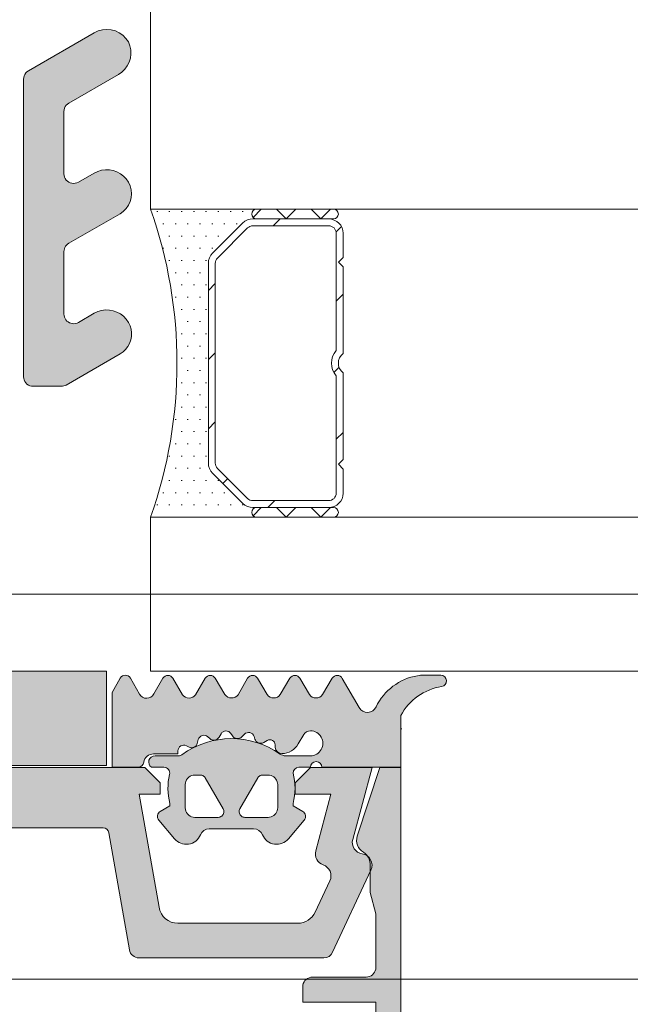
# Model space of a CAD drawing. Header units: metres. Extents: x -3.6 to 84.5, y -11 to 16.8.
# Tile 317 of 1056: x 55.2902 to 55.3219, y -2.9183 to -2.8671. Entities that reach past the tile are written whole.
import ezdxf

# ---------------------------------------------------------------- set-up
doc = ezdxf.new("R2010")
doc.units = ezdxf.units.M
doc.header["$MEASUREMENT"] = 0
doc.layers.add('301 - Elemente.Linie', color=7, linetype='Continuous')
doc.layers.add('302 - Elemente.Schraffur', color=7, linetype='Continuous')

msp = doc.modelspace()

# ---------------------------------------------------------------- hatches: boundary and pattern name
at = {"layer": '302 - Elemente.Schraffur', "linetype": 'Continuous', "lineweight": 5}
for points in [[(55.29038880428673, -2.870240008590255), (55.29038880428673, -2.885699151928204), (55.29039496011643, -2.885777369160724), (55.29041327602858, -2.885853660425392), (55.29044330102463, -2.885926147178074), (55.29048429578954, -2.88599304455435), (55.29053525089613, -2.886052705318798), (55.29059491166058, -2.886103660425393), (55.29066180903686, -2.886144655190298), (55.29073429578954, -2.886174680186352), (55.29081058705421, -2.886192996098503), (55.29088880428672, -2.886199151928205), (55.29235482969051, -2.886199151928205), (55.29242009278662, -2.886194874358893), (55.29248423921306, -2.886182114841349), (55.29254617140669, -2.88616109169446), (55.29260482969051, -2.886132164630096), (55.29539957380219, -2.884518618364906), (55.29555475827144, -2.884411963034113), (55.29569134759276, -2.884282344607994), (55.29580597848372, -2.884132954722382), (55.29589582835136, -2.883967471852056), (55.29595868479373, -2.883789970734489), (55.29599300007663, -2.883604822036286), (55.29599792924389, -2.883416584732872), (55.29597335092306, -2.883229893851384), (55.29591987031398, -2.883049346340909), (55.29583880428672, -2.882879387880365), (55.2957232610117, -2.882711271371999), (55.29558284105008, -2.882563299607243), (55.29542100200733, -2.882439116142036), (55.29524172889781, -2.882341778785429), (55.29504943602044, -2.882273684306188), (55.29484885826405, -2.882236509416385), (55.29464493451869, -2.882231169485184), (55.29444268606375, -2.882257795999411), (55.2942470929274, -2.882315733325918), (55.29406297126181, -2.882403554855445), (55.29323880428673, -2.882879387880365), (55.29316610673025, -2.882913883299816), (55.29308881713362, -2.882936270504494), (55.29300893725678, -2.882945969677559), (55.2929285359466, -2.882942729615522), (55.29284969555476, -2.882926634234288), (55.29277445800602, -2.882898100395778), (55.29270477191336, -2.882857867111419), (55.29264244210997, -2.882806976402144), (55.29258908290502, -2.882746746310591), (55.2925460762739, -2.882678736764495), (55.29251453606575, -2.882604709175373), (55.29249527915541, -2.882526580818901), (55.29248880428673, -2.882446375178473), (55.29248880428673, -2.879201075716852), (55.29249438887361, -2.879126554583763), (55.29251101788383, -2.879053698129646), (55.29253831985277, -2.878984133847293), (55.29257568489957, -2.87891941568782), (55.29262227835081, -2.878860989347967), (55.2926770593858, -2.878810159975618), (55.29273880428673, -2.878768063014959), (55.29539957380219, -2.877231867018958), (55.29557091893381, -2.877111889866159), (55.29571882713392, -2.876963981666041), (55.29583880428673, -2.876792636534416), (55.29592720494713, -2.876603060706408), (55.2959813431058, -2.876401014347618), (55.29599957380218, -2.876192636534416), (55.2959813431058, -2.875984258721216), (55.29592720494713, -2.875782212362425), (55.29583880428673, -2.875592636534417), (55.2957232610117, -2.875424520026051), (55.29558284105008, -2.875276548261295), (55.29542100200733, -2.875152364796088), (55.29524172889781, -2.875055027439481), (55.29504943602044, -2.87498693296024), (55.29484885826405, -2.874949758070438), (55.29464493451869, -2.874944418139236), (55.29444268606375, -2.874971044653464), (55.2942470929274, -2.87502898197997), (55.29406297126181, -2.875116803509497), (55.29323880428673, -2.875592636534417), (55.29315981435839, -2.875629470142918), (55.29307562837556, -2.87565202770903), (55.29298880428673, -2.875659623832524), (55.2929019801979, -2.87565202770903), (55.29281779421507, -2.875629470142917), (55.29273880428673, -2.875592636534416), (55.29266741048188, -2.875542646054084), (55.29260578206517, -2.875481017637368), (55.29255579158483, -2.875409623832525), (55.29251895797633, -2.875330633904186), (55.29249640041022, -2.875246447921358), (55.29248880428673, -2.875159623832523), (55.29248880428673, -2.871914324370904), (55.29249640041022, -2.87182750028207), (55.29251895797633, -2.871743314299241), (55.29255579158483, -2.871664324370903), (55.29260578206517, -2.871592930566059), (55.29266741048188, -2.871531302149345), (55.29273880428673, -2.871481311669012), (55.29531630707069, -2.86999318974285), (55.29549338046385, -2.86987032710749), (55.29564772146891, -2.869719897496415), (55.29577508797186, -2.869546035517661), (55.2958719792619, -2.86935351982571), (55.29593573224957, -2.869147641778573), (55.29596459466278, -2.868934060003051), (55.29595777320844, -2.868718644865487), (55.29591545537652, -2.868507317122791), (55.29583880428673, -2.868305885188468), (55.29570882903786, -2.868120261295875), (55.2955485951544, -2.867960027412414), (55.29536297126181, -2.867830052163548), (55.29515759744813, -2.867734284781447), (55.29493871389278, -2.867675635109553), (55.29471297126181, -2.867655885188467), (55.29448722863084, -2.867675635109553), (55.29426834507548, -2.867734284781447), (55.29406297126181, -2.867830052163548), (55.29063880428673, -2.869806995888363), (55.29056741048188, -2.869856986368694), (55.29050578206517, -2.86991861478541), (55.29045579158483, -2.869990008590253), (55.29041895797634, -2.87006899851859), (55.29039640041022, -2.870153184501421)], [(55.29468899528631, -2.900999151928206), (55.2752889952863, -2.900999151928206), (55.2752889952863, -2.905899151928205), (55.29468899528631, -2.905899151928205)], [(55.25998899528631, -2.905999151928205), (55.25998899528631, -2.924499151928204), (55.26001178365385, -2.92475962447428), (55.26007945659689, -2.925012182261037), (55.26018995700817, -2.925249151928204), (55.26033992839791, -2.925463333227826), (55.26052481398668, -2.925648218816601), (55.2607389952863, -2.925798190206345), (55.26097596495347, -2.925908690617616), (55.26122852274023, -2.925976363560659), (55.26148899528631, -2.925999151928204), (55.3084889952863, -2.925999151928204), (55.30874946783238, -2.925976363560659), (55.30900202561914, -2.925908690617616), (55.30923899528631, -2.925798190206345), (55.30945317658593, -2.925648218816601), (55.3096380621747, -2.925463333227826), (55.30978803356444, -2.925249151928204), (55.30989853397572, -2.925012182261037), (55.30996620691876, -2.92475962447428), (55.3099889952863, -2.924499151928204), (55.3099889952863, -2.905999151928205), (55.30888766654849, -2.905999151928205), (55.30772325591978, -2.909582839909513), (55.30769623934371, -2.909698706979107), (55.30768923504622, -2.909817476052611), (55.30770244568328, -2.909935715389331), (55.30773548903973, -2.91005000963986), (55.30778741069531, -2.910157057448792), (55.30785671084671, -2.91025376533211), (55.30794138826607, -2.910337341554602), (55.30813894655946, -2.910475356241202), (55.30822522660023, -2.910561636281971), (55.30829521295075, -2.910661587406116), (55.30834677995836, -2.910772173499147), (55.30837836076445, -2.910890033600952), (55.30838899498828, -2.911011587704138), (55.30838899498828, -2.912499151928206), (55.3086889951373, -2.913618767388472), (55.3086889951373, -2.916399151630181), (55.30868283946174, -2.916477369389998), (55.30866452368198, -2.916553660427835), (55.3086344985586, -2.916626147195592), (55.30859350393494, -2.916693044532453), (55.30854254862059, -2.916752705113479), (55.30848288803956, -2.916803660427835), (55.30841599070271, -2.916844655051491), (55.30834350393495, -2.916874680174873), (55.30826721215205, -2.916892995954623), (55.30818899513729, -2.916899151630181), (55.30538899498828, -2.916899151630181), (55.30531077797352, -2.916905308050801), (55.30523448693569, -2.916923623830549), (55.30516200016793, -2.91695364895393), (55.30509510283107, -2.916994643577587), (55.30503544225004, -2.917045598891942), (55.30498448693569, -2.917105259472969), (55.30494349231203, -2.91717215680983), (55.30491346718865, -2.917244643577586), (55.3048951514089, -2.917320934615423), (55.30488899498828, -2.917399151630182), (55.30488899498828, -2.918199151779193), (55.3086889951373, -2.918199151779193), (55.3086889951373, -2.924499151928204), (55.26128899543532, -2.924499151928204), (55.26128899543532, -2.918199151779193), (55.26508899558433, -2.918199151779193), (55.26508899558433, -2.917399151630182), (55.26508283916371, -2.917320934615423), (55.26506452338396, -2.917244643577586), (55.26503449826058, -2.91717215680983), (55.26499350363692, -2.917105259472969), (55.26494254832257, -2.917045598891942), (55.26488288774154, -2.916994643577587), (55.26481599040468, -2.91695364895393), (55.26474350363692, -2.916923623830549), (55.26466721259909, -2.916905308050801), (55.26458899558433, -2.916899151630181), (55.26178899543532, -2.916899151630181), (55.26170217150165, -2.916891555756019), (55.26161798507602, -2.916868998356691), (55.26153899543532, -2.916832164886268), (55.26146760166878, -2.91678217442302), (55.26140597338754, -2.916720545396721), (55.26135598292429, -2.916649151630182), (55.26131914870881, -2.916570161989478), (55.26129659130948, -2.916485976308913), (55.26128899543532, -2.916399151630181), (55.26128899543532, -2.913618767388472), (55.26158899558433, -2.912499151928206), (55.26158899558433, -2.911011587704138), (55.26159962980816, -2.910890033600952), (55.26163121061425, -2.910772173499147), (55.26168277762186, -2.910661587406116), (55.26175276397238, -2.910561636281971), (55.26183904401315, -2.910475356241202), (55.26203660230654, -2.910337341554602), (55.2621212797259, -2.91025376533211), (55.2621905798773, -2.910157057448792), (55.26224250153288, -2.91005000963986), (55.26227554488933, -2.909935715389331), (55.26228875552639, -2.909817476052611), (55.2622817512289, -2.909698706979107), (55.26225473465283, -2.909582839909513), (55.26109032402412, -2.905999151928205)], [(55.29481196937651, -2.909397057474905), (55.29588560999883, -2.915485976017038, 0.3639702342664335), (55.29637801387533, -2.915899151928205), (55.3059881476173, -2.915899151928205, 0.2914734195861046), (55.30644130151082, -2.915610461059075), (55.30843277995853, -2.911339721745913, 0.5016268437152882), (55.30797707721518, -2.910492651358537, -0.4481507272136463), (55.3074856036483, -2.909743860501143), (55.3084889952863, -2.905999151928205), (55.3052889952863, -2.905999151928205), (55.30448899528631, -2.906799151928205), (55.30448899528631, -2.907399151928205), (55.3063538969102, -2.907399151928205), (55.30556486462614, -2.910343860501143, 0.3948218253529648), (55.30595086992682, -2.911067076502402, -0.4461740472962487), (55.30630110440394, -2.911888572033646), (55.30553953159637, -2.913521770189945, -0.2914734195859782), (55.30463322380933, -2.914099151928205), (55.29840948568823, -2.914099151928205, -0.3639702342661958), (55.29742467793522, -2.913272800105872), (55.29638899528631, -2.907399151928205), (55.29748899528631, -2.907399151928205), (55.29748899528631, -2.906799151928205), (55.2966889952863, -2.905999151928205), (55.27328899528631, -2.905999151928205), (55.27248899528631, -2.906799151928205), (55.27248899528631, -2.907399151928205), (55.2735889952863, -2.907399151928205), (55.27255331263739, -2.913272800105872, -0.3639702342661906), (55.27156850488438, -2.914099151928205), (55.26534476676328, -2.914099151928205, -0.2914734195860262), (55.26443845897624, -2.913521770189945), (55.26367688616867, -2.911888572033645, -0.4461740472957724), (55.26402712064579, -2.911067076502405, 0.3948218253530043), (55.26441312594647, -2.910343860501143), (55.26362409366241, -2.907399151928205), (55.2654889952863, -2.907399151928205), (55.2654889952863, -2.906799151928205), (55.26468899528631, -2.905999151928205), (55.26148899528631, -2.905999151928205), (55.26249238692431, -2.909743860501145, -0.4481507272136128), (55.26200091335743, -2.910492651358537, 0.5016268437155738), (55.26154521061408, -2.911339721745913), (55.26353668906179, -2.915610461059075, 0.291473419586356), (55.26398984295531, -2.915899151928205), (55.27359997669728, -2.915899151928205, 0.3639702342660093), (55.27409238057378, -2.915485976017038), (55.2751660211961, -2.909397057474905, -0.3639702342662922), (55.275461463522, -2.909149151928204), (55.2847389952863, -2.909149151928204, -0.799999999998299), (55.28523899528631, -2.909149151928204), (55.29451652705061, -2.909149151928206, -0.3639702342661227)]]:
    msp.add_hatch(color=7, dxfattribs=at).paths.add_polyline_path(points)
at = {"layer": '302 - Elemente.Schraffur', "linetype": 'Continuous', "lineweight": 13}
h = msp.add_hatch(dxfattribs=at)
h.set_pattern_fill('Dielenboden_0001', style=0, pattern_type=2)
h.set_pattern_definition([(0, (0, 0), (0, 0.152), [])])
h.paths.add_polyline_path([(55.2099889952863, -2.916999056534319), (58.07976400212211, -2.916999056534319), (58.07976400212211, -2.89699905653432), (55.2099889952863, -2.89699905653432)])
at = {"layer": '302 - Elemente.Schraffur', "linetype": 'Continuous', "lineweight": 5}
h = msp.add_hatch(color=7, dxfattribs=at)
h.paths.add_polyline_path([(55.2949889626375, -2.902103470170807), (55.2949889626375, -2.905998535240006), (55.29634278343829, -2.905998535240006, 0.3779109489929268), (55.29664045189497, -2.905736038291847, -0.3780439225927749), (55.29713654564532, -2.905298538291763), (55.29840894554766, -2.905298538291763), (55.29840894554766, -2.905143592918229, -0.5599113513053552), (55.29884516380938, -2.904876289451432), (55.29898261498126, -2.904946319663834, 0.4769506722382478), (55.29940857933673, -2.904756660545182), (55.29946222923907, -2.90455649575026, -0.5600691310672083), (55.2999527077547, -2.904411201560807), (55.3000597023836, -2.904507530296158, 0.4769475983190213), (55.30054487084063, -2.90443068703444), (55.30064484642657, -2.904257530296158, -0.5600170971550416), (55.30115626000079, -2.904244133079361), (55.30123469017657, -2.904364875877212, 0.4770796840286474), (55.30172315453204, -2.904416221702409), (55.30186457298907, -2.904274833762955, -0.5600289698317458), (55.30236200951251, -2.904394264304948), (55.30240650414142, -2.904531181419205, 0.4769201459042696), (55.30286506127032, -2.90470722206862), (55.30305115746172, -2.904599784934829, -0.5598796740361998), (55.30345899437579, -2.904821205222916), (55.30346650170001, -2.904964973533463, 0.4031088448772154), (55.30380951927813, -2.905285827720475, 0.2640740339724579), (55.30466114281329, -2.904785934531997), (55.30494257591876, -2.904298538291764, -0.267978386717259), (55.30528895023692, -2.904098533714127, -1.000000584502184), (55.30528895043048, -2.905398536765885), (55.30400496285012, -2.905398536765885, -0.1542626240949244), (55.30371761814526, -2.905307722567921, 0.3197133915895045), (55.29861252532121, -2.905341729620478, -0.1576742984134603), (55.29843686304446, -2.905398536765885), (55.29721894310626, -2.905398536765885, 0.7326261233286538), (55.29702924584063, -2.905998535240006), (55.29767998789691, -2.905998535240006, -0.4834055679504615), (55.2979720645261, -2.906367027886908, 0.121369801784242), (55.29798893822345, -2.907871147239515), (55.29798893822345, -2.907998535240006), (55.29748893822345, -2.90828721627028, 0.4663768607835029), (55.29740916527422, -2.908739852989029), (55.29822551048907, -2.909712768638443, 0.5621735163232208), (55.29957682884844, -2.909506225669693, -0.3027765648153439), (55.3000383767, -2.909198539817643), (55.3023396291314, -2.909198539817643, -0.3027620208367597), (55.30280112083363, -2.909506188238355, 0.5622513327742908), (55.30415237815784, -2.909712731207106), (55.30496878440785, -2.908739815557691, 0.4662267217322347), (55.30488895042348, -2.908287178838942), (55.30438895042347, -2.907998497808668), (55.30438895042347, -2.90787110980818, 0.1272349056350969), (55.30438895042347, -2.906298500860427, -0.4094993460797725), (55.30468430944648, -2.905998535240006), (55.30528895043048, -2.905998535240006, -0.9999999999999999), (55.30588898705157, -2.905998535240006), (55.30998890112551, -2.905998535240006), (55.30998890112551, -2.903308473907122, -0.2403151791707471), (55.3121048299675, -2.901805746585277, 0.9304056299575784), (55.31206071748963, -2.901208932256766), (55.31117716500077, -2.901210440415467, 0.04124657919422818), (55.31084891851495, -2.90123812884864, 0.2451186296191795), (55.30870091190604, -2.90286211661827, -0.605628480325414), (55.30781537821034, -2.902896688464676), (55.30694260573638, -2.901374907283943, 0.574151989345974), (55.30642445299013, -2.90137092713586), (55.30592090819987, -2.902218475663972, -0.5191034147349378), (55.30523896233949, -2.902218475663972), (55.30474074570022, -2.901371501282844, 0.5712343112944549), (55.30422391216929, -2.901370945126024), (55.30372291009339, -2.902218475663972, -0.5204334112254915), (55.30304291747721, -2.902218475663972), (55.30254472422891, -2.90137154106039, 0.573805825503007), (55.30202671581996, -2.901372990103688), (55.30152991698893, -2.902228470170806, -0.4984715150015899), (55.30084296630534, -2.902218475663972), (55.30034476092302, -2.901371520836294, 0.5726460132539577), (55.2998272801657, -2.90137206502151), (55.29932593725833, -2.902228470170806, -0.5163227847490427), (55.29864295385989, -2.902227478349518), (55.29814506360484, -2.901373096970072, 0.5740038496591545), (55.29762696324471, -2.901372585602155), (55.29715198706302, -2.902183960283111, -0.6045121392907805), (55.29641492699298, -2.902193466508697), (55.29593563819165, -2.901358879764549, 0.579303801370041), (55.29541514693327, -2.901359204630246)])
h.paths.add_polyline_path([(55.29878949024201, -2.908123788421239), (55.29878888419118, -2.908099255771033), (55.29878888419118, -2.906899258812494), (55.29878949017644, -2.906874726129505), (55.29879129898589, -2.906850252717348), (55.29879430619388, -2.90682589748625), (55.29879850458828, -2.906801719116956), (55.29880388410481, -2.906777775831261), (55.29881043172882, -2.90675412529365), (55.2988181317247, -2.906730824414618), (55.29882696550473, -2.906707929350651), (55.29883691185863, -2.906685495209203), (55.29884794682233, -2.906663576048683), (55.29886004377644, -2.906642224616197), (55.29887317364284, -2.906621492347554), (55.29888730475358, -2.906601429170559), (55.29890240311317, -2.906582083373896), (55.29891843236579, -2.906563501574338), (55.29893535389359, -2.906545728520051), (55.29895312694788, -2.906528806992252), (55.29897170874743, -2.906512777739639), (55.2989910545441, -2.906497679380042), (55.29901111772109, -2.9064835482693), (55.29903184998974, -2.906470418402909), (55.29905320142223, -2.906458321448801), (55.29907512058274, -2.906447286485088), (55.29909755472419, -2.906437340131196), (55.29912044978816, -2.90642850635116), (55.29914375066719, -2.906420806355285), (55.2991674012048, -2.906414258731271), (55.2991913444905, -2.906408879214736), (55.29921552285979, -2.90640468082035), (55.29923987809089, -2.906401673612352), (55.29926435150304, -2.906399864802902), (55.29928888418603, -2.906399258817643), (55.2995749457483, -2.906399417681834), (55.29959453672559, -2.90640069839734), (55.29961400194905, -2.906403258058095), (55.29963325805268, -2.906407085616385), (55.29965222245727, -2.9064121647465), (55.29967081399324, -2.906418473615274), (55.29968895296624, -2.906425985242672), (55.29970656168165, -2.906434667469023), (55.29972356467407, -2.906444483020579), (55.29973988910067, -2.906455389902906), (55.29975546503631, -2.906467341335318), (55.29977022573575, -2.906480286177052), (55.29978410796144, -2.906494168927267), (55.29979705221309, -2.906508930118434), (55.2998090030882, -2.906524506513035), (55.29981990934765, -2.906540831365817), (55.30074872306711, -2.908149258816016), (55.30075797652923, -2.908166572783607), (55.30076607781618, -2.908184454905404), (55.30077299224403, -2.908202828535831), (55.3007786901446, -2.908221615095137), (55.30078314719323, -2.908240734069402), (55.3007863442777, -2.908260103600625), (55.30078826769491, -2.908279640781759), (55.30078890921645, -2.908299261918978), (55.30078826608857, -2.908318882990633), (55.30078634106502, -2.908338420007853), (55.30078314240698, -2.908357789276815), (55.30077868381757, -2.908376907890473), (55.30077298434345, -2.90839569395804), (55.30076606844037, -2.908414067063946), (55.30075796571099, -2.908431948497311), (55.30074871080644, -2.908449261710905), (55.30073834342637, -2.908465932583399), (55.3007269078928, -2.90848188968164), (55.3007144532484, -2.908497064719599), (55.30070103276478, -2.908511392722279), (55.30068670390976, -2.908524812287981), (55.30067152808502, -2.908537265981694), (55.30065557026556, -2.908548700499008), (55.30063889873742, -2.908559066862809), (55.30062158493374, -2.908568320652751), (55.30060370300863, -2.908576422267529), (55.30058532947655, -2.908583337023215), (55.3005665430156, -2.90858903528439), (55.30054742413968, -2.908593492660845), (55.30052805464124, -2.908596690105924), (55.30050851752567, -2.908598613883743), (55.30048889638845, -2.908599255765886), (55.29928888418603, -2.908599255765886), (55.29926435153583, -2.90859864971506), (55.29923987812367, -2.908596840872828), (55.29921552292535, -2.908593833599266), (55.29919134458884, -2.908589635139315), (55.29916740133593, -2.908584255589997), (55.29914375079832, -2.908577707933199), (55.29912044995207, -2.908570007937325), (55.29909755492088, -2.908561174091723), (55.29907512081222, -2.908551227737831), (55.29905320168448, -2.908540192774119), (55.29903185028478, -2.908528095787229), (55.29901111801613, -2.90851496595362), (55.29899105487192, -2.908500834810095), (55.29897170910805, -2.908485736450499), (55.29895312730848, -2.908469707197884), (55.2989353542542, -2.908452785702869), (55.29891843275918, -2.908435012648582), (55.29890240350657, -2.908416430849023), (55.29888730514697, -2.908397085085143), (55.29887317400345, -2.908377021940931), (55.29886004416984, -2.908356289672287), (55.29884794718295, -2.908334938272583), (55.29883691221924, -2.908313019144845), (55.29882696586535, -2.90829058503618), (55.29881813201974, -2.908267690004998), (55.29881043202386, -2.908244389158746), (55.29880388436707, -2.908220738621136), (55.29879850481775, -2.908196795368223), (55.2987943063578, -2.908172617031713), (55.29879129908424, -2.908148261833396)], flags=0)
h.paths.add_polyline_path([(55.30158953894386, -2.908318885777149), (55.30158889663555, -2.908299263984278), (55.30158953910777, -2.908279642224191), (55.30159146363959, -2.908260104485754), (55.30159466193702, -2.908240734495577), (55.30159912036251, -2.908221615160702), (55.30160481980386, -2.908202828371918), (55.30161173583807, -2.908184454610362), (55.30161983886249, -2.908166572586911), (55.30162909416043, -2.908149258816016), (55.30255790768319, -2.906540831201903), (55.30256881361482, -2.90652450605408), (55.30258076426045, -2.906508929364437), (55.30259370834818, -2.906494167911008), (55.30260759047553, -2.906480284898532), (55.3026223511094, -2.906467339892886), (55.30263792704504, -2.90645538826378), (55.30265425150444, -2.906444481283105), (55.30267125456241, -2.906434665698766), (55.30268886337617, -2.906425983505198), (55.3027070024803, -2.906418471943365), (55.3027255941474, -2.906412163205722), (55.3027445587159, -2.906407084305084), (55.30276381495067, -2.906403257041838), (55.30278328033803, -2.90640069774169), (55.30280287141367, -2.906399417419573), (55.30308887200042, -2.906399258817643), (55.30311340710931, -2.906399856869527), (55.30313788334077, -2.906401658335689), (55.30316224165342, -2.906404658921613), (55.30318642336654, -2.906408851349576), (55.30321037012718, -2.90641422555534), (55.30323402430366, -2.906420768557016), (55.30325732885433, -2.906428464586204), (55.30328022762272, -2.906437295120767), (55.30330266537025, -2.906447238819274), (55.30332458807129, -2.906458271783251), (55.30334594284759, -2.906470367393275), (55.30336667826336, -2.906483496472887), (55.303386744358, -2.906497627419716), (55.3034060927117, -2.906512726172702), (55.30342467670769, -2.906528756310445), (55.3034424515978, -2.90654567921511), (55.30345937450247, -2.906563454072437), (55.30347540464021, -2.906582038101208), (55.30349050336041, -2.906601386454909), (55.30350463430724, -2.906621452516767), (55.30351776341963, -2.906642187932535), (55.30352985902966, -2.906663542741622), (55.30354089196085, -2.906685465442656), (55.30355083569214, -2.906707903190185), (55.3035596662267, -2.906730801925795), (55.30356736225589, -2.906754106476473), (55.30357390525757, -2.906777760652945), (55.30357927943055, -2.906801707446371), (55.3035834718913, -2.906825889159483), (55.30358647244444, -2.906850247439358), (55.30358827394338, -2.906874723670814), (55.30358887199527, -2.906899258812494), (55.30358887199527, -2.908099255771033), (55.30358827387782, -2.90812379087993), (55.30358647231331, -2.908148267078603), (55.3035834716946, -2.908172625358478), (55.30357927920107, -2.908196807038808), (55.30357390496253, -2.908220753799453), (55.30356736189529, -2.908244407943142), (55.30355966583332, -2.908267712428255), (55.30355083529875, -2.908290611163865), (55.30354089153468, -2.908313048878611), (55.30352985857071, -2.908334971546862), (55.30351776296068, -2.908356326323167), (55.30350463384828, -2.908377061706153), (55.30349050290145, -2.908397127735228), (55.30347540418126, -2.908416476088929), (55.30345937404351, -2.908435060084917), (55.30344245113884, -2.908452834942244), (55.30342467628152, -2.908469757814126), (55.30340609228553, -2.90848578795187), (55.30338674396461, -2.908500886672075), (55.30336667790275, -2.908515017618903), (55.30334594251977, -2.908528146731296), (55.30332458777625, -2.908540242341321), (55.30330266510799, -2.90855127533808), (55.30328022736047, -2.908561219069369), (55.30325732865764, -2.908570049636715), (55.30323402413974, -2.908577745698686), (55.30321036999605, -2.908584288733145), (55.30318642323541, -2.908589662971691), (55.30316224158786, -2.90859385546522), (55.30313788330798, -2.908596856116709), (55.30311340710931, -2.908598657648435), (55.30308887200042, -2.908599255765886), (55.30188892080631, -2.908599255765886), (55.30186929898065, -2.908598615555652), (55.30184976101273, -2.908596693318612), (55.30183039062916, -2.908593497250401), (55.30181127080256, -2.908589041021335), (55.30179248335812, -2.908583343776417), (55.30177410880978, -2.908576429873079), (55.30175622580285, -2.908568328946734), (55.30173891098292, -2.90855907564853), (55.3017222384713, -2.908548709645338), (55.30170627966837, -2.908537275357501), (55.30169110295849, -2.90852482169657), (55.30167677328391, -2.90851140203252), (55.30166335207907, -2.908497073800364), (55.30165089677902, -2.90848189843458), (55.30163946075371, -2.908465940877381), (55.30162909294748, -2.908449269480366), (55.30161983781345, -2.908431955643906), (55.30161173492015, -2.908414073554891), (55.30160481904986, -2.908395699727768), (55.30159911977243, -2.908376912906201), (55.30159466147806, -2.908357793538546), (55.30159146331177, -2.908338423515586)], flags=0)

# ---------------------------------------------------------------- linework, layer by layer
at = {"layer": '301 - Elemente.Linie', "color": 7, "linetype": 'Continuous', "lineweight": 5}
for p, q in [((55.29698899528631, -2.864999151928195), (55.29698899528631, -2.876999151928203)), ((55.29698899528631, -2.876999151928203), (58.01298899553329, -2.876999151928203)), ((55.29698899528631, -2.876999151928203), (55.3024889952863, -2.876999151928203)), ((58.01298899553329, -2.876999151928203), (55.29698899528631, -2.876999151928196)), ((55.29730649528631, -2.877124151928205), (55.2973564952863, -2.877124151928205)), ((55.2979414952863, -2.877124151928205), (55.2979914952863, -2.877124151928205)), ((55.29857649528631, -2.877124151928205), (55.29862649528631, -2.877124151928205)), ((55.2992114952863, -2.877124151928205), (55.2992614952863, -2.877124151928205)), ((55.2998464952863, -2.877124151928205), (55.2998964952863, -2.877124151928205)), ((55.30048149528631, -2.877124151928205), (55.30053149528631, -2.877124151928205)), ((55.3011164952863, -2.877124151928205), (55.3011664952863, -2.877124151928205)), ((55.3017514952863, -2.877124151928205), (55.30180149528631, -2.877124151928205)), ((55.30231221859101, -2.877425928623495), (55.3027389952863, -2.876999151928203)), ((55.3024889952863, -2.876999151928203), (55.3064889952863, -2.876999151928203)), ((55.30353504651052, -2.876999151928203), (55.30403504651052, -2.877499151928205)), ((55.30403504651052, -2.877499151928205), (55.30453504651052, -2.876999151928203)), ((55.30533109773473, -2.876999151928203), (55.30583109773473, -2.877499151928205)), ((55.30583109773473, -2.877499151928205), (55.30633109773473, -2.876999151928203)), ((55.2976239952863, -2.877759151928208), (55.2976739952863, -2.877759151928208)), ((55.2982589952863, -2.877759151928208), (55.29830899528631, -2.877759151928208)), ((55.29889399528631, -2.877759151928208), (55.29894399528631, -2.877759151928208)), ((55.2995289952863, -2.877759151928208), (55.2995789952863, -2.877759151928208)), ((55.3001639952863, -2.877759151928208), (55.30021399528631, -2.877759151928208)), ((55.30176932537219, -2.877718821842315), (55.30020866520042, -2.879279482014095)), ((55.30020866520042, -2.879279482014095), (55.30176932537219, -2.877718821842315)), ((55.30079899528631, -2.877759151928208), (55.3008489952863, -2.877759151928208)), ((55.3014339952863, -2.877759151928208), (55.3014839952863, -2.877759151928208)), ((55.3024889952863, -2.877499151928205), (55.30229965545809, -2.877499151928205)), ((55.30229965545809, -2.877499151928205), (55.30623899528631, -2.877499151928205)), ((55.30229965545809, -2.877859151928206), (55.30623899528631, -2.877859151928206)), ((55.3064889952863, -2.877499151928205), (55.3024889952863, -2.877499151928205)), ((55.30371268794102, -2.877499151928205), (55.30335268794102, -2.877859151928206)), ((55.30690317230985, -2.877900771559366), (55.30662298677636, -2.878180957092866)), ((55.2979414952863, -2.878394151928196), (55.2979914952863, -2.878394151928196)), ((55.29857649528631, -2.878394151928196), (55.29862649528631, -2.878394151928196)), ((55.2992114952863, -2.878394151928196), (55.2992614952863, -2.878394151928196)), ((55.2998464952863, -2.878394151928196), (55.2998964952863, -2.878394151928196)), ((55.30046322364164, -2.879534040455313), (55.30202388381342, -2.877973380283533)), ((55.30048149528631, -2.878394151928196), (55.30053149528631, -2.878394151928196)), ((55.3066289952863, -2.878249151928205), (55.3066289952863, -2.884341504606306)), ((55.3069889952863, -2.878249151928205), (55.3069889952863, -2.879499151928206)), ((55.2976239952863, -2.879029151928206), (55.2976739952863, -2.879029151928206)), ((55.2982589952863, -2.879029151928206), (55.29830899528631, -2.879029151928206)), ((55.29889399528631, -2.879029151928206), (55.29894399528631, -2.879029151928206)), ((55.2995289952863, -2.879029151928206), (55.2995789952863, -2.879029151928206)), ((55.3001639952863, -2.879029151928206), (55.30021399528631, -2.879029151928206)), ((55.2979414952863, -2.879664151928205), (55.2979914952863, -2.879664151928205)), ((55.29857649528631, -2.879664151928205), (55.29862649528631, -2.879664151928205)), ((55.2992114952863, -2.879664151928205), (55.2992614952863, -2.879664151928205)), ((55.2998464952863, -2.879664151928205), (55.2998964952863, -2.879664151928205)), ((55.29998899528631, -2.879809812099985), (55.29998899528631, -2.890188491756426)), ((55.29998899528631, -2.890188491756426), (55.29998899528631, -2.879809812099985)), ((55.30034899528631, -2.890188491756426), (55.30034899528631, -2.879809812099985)), ((55.3069889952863, -2.879499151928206), (55.3067389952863, -2.879749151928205)), ((55.3067389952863, -2.879749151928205), (55.3069889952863, -2.879999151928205)), ((55.3069889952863, -2.879999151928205), (55.3069889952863, -2.884496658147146)), ((55.2982589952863, -2.880299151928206), (55.29830899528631, -2.880299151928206)), ((55.29889399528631, -2.880299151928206), (55.29894399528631, -2.880299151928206)), ((55.2995289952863, -2.880299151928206), (55.2995789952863, -2.880299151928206)), ((55.29857649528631, -2.880934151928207), (55.29862649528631, -2.880934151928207)), ((55.2992114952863, -2.880934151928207), (55.2992614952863, -2.880934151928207)), ((55.2998464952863, -2.880934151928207), (55.2998964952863, -2.880934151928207)), ((55.30034899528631, -2.880862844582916), (55.29998899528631, -2.881222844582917)), ((55.3069889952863, -2.881407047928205), (55.3066289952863, -2.881767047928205)), ((55.2982589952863, -2.881569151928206), (55.29830899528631, -2.881569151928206)), ((55.29889399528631, -2.881569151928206), (55.29894399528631, -2.881569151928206)), ((55.2995289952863, -2.881569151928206), (55.2995789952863, -2.881569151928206)), ((55.29857649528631, -2.882204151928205), (55.29862649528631, -2.882204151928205)), ((55.2992114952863, -2.882204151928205), (55.2992614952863, -2.882204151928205)), ((55.2998464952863, -2.882204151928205), (55.2998964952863, -2.882204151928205)), ((55.29889399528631, -2.882839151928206), (55.29894399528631, -2.882839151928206)), ((55.2995289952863, -2.882839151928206), (55.2995789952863, -2.882839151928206)), ((55.29857649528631, -2.883474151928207), (55.29862649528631, -2.883474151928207)), ((55.2992114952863, -2.883474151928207), (55.2992614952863, -2.883474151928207)), ((55.2998464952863, -2.883474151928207), (55.2998964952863, -2.883474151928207)), ((55.29889399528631, -2.884109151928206), (55.29894399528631, -2.884109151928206)), ((55.2995289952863, -2.884109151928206), (55.2995789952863, -2.884109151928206)), ((55.30034899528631, -2.884454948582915), (55.29998899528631, -2.884814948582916)), ((55.29857649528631, -2.884744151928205), (55.29862649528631, -2.884744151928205)), ((55.2992114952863, -2.884744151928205), (55.2992614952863, -2.884744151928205)), ((55.2998464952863, -2.884744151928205), (55.2998964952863, -2.884744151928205)), ((55.29889399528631, -2.885379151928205), (55.29894399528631, -2.885379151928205)), ((55.2995289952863, -2.885379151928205), (55.2995789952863, -2.885379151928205)), ((55.30677606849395, -2.885212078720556), (55.30650523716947, -2.885482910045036)), ((55.3069889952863, -2.885501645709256), (55.3069889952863, -2.889999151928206)), ((55.29857649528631, -2.886014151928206), (55.29862649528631, -2.886014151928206)), ((55.2992114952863, -2.886014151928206), (55.2992614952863, -2.886014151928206)), ((55.2998464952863, -2.886014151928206), (55.2998964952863, -2.886014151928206)), ((55.3066289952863, -2.885656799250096), (55.3066289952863, -2.891749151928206)), ((55.29889399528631, -2.886649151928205), (55.29894399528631, -2.886649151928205)), ((55.2995289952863, -2.886649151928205), (55.2995789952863, -2.886649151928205)), ((55.29857649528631, -2.887284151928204), (55.29862649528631, -2.887284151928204)), ((55.2992114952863, -2.887284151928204), (55.2992614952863, -2.887284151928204)), ((55.2998464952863, -2.887284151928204), (55.2998964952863, -2.887284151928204)), ((55.2982589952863, -2.887919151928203), (55.29830899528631, -2.887919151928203)), ((55.29889399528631, -2.887919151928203), (55.29894399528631, -2.887919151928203)), ((55.2995289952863, -2.887919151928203), (55.2995789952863, -2.887919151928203)), ((55.30034899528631, -2.888047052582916), (55.29998899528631, -2.888407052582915)), ((55.29857649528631, -2.888554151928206), (55.29862649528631, -2.888554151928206)), ((55.2992114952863, -2.888554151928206), (55.2992614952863, -2.888554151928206)), ((55.2998464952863, -2.888554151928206), (55.2998964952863, -2.888554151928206)), ((55.3069889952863, -2.888591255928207), (55.3066289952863, -2.888951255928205)), ((55.2982589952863, -2.889189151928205), (55.29830899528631, -2.889189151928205)), ((55.29889399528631, -2.889189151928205), (55.29894399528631, -2.889189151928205)), ((55.2995289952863, -2.889189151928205), (55.2995789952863, -2.889189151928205)), ((55.2979414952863, -2.889824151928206), (55.2979914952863, -2.889824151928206)), ((55.29857649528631, -2.889824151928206), (55.29862649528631, -2.889824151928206)), ((55.2992114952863, -2.889824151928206), (55.2992614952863, -2.889824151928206)), ((55.2998464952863, -2.889824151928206), (55.2998964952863, -2.889824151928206)), ((55.3069889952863, -2.889999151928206), (55.3067389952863, -2.890249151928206)), ((55.2982589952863, -2.890459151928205), (55.29830899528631, -2.890459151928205)), ((55.29889399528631, -2.890459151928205), (55.29894399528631, -2.890459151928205)), ((55.2995289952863, -2.890459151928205), (55.2995789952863, -2.890459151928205)), ((55.30020866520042, -2.890718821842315), (55.30176932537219, -2.892279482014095)), ((55.30176932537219, -2.892279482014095), (55.30020866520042, -2.890718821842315)), ((55.30202388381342, -2.892024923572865), (55.30046322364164, -2.890464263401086)), ((55.3067389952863, -2.890249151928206), (55.3069889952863, -2.890499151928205)), ((55.3069889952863, -2.890499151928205), (55.3069889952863, -2.891749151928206)), ((55.2979414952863, -2.891094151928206), (55.2979914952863, -2.891094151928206)), ((55.29857649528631, -2.891094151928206), (55.29862649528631, -2.891094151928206)), ((55.2992114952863, -2.891094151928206), (55.2992614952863, -2.891094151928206)), ((55.2998464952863, -2.891094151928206), (55.2998964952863, -2.891094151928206)), ((55.30048149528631, -2.891094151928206), (55.30053149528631, -2.891094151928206)), ((55.30099355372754, -2.890994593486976), (55.30073899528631, -2.891249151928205)), ((55.2976239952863, -2.891729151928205), (55.2976739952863, -2.891729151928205)), ((55.2982589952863, -2.891729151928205), (55.29830899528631, -2.891729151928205)), ((55.29889399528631, -2.891729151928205), (55.29894399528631, -2.891729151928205)), ((55.2995289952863, -2.891729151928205), (55.2995789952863, -2.891729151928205)), ((55.3001639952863, -2.891729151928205), (55.30021399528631, -2.891729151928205)), ((55.30079899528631, -2.891729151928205), (55.3008489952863, -2.891729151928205)), ((55.30623899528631, -2.892139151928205), (55.30229965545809, -2.892139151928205)), ((55.3034410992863, -2.892139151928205), (55.3030810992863, -2.892499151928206)), ((55.29730649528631, -2.892364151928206), (55.2973564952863, -2.892364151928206)), ((55.2979414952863, -2.892364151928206), (55.2979914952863, -2.892364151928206)), ((55.29857649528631, -2.892364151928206), (55.29862649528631, -2.892364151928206)), ((55.2992114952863, -2.892364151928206), (55.2992614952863, -2.892364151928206)), ((55.2998464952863, -2.892364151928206), (55.2998964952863, -2.892364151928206)), ((55.30048149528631, -2.892364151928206), (55.30053149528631, -2.892364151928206)), ((55.3011164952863, -2.892364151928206), (55.3011664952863, -2.892364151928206)), ((55.3017514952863, -2.892364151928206), (55.30180149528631, -2.892364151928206)), ((55.30229965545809, -2.892499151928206), (55.3024889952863, -2.892499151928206)), ((55.30623899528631, -2.892499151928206), (55.30229965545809, -2.892499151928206)), ((55.30231221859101, -2.892925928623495), (55.3027389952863, -2.892499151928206)), ((55.3024889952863, -2.892499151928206), (55.3064889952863, -2.892499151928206)), ((55.30353504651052, -2.892499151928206), (55.30403504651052, -2.892999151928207)), ((55.30403504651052, -2.892999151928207), (55.30453504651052, -2.892499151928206)), ((55.30533109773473, -2.892499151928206), (55.30583109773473, -2.892999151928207)), ((55.30583109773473, -2.892999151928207), (55.30633109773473, -2.892499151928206)), ((55.29698899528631, -2.892999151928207), (58.01298899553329, -2.892999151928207)), ((55.29698899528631, -2.892999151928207), (55.29698899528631, -2.900999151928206)), ((55.3024889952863, -2.892999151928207), (55.29698899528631, -2.892999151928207)), ((58.01298899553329, -2.892999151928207), (55.29698899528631, -2.892999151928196)), ((55.3064889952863, -2.892999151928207), (55.3024889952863, -2.892999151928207)), ((55.29698899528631, -2.900999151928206), (58.01298899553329, -2.900999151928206)), ((58.01298899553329, -2.900999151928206), (55.29698899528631, -2.900999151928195)), ((55.3099889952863, -2.903999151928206), (55.31003899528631, -2.903999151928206)), ((55.3099889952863, -2.903999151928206), (55.31003899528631, -2.903999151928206))]:
    msp.add_line(p, q, dxfattribs=at)
for points in [[(55.29038880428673, -2.870240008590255), (55.29039640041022, -2.870153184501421), (55.29041895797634, -2.87006899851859), (55.29045579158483, -2.869990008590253), (55.29050578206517, -2.86991861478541), (55.29056741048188, -2.869856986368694), (55.29063880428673, -2.869806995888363), (55.29406297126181, -2.867830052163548), (55.29426834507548, -2.867734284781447), (55.29448722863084, -2.867675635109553), (55.29471297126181, -2.867655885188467), (55.29493871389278, -2.867675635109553), (55.29515759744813, -2.867734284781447), (55.29536297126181, -2.867830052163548), (55.2955485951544, -2.867960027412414), (55.29570882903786, -2.868120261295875), (55.29583880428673, -2.868305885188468), (55.29591545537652, -2.868507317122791), (55.29595777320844, -2.868718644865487), (55.29596459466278, -2.868934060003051), (55.29593573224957, -2.869147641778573), (55.2958719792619, -2.86935351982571), (55.29577508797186, -2.869546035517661), (55.29564772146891, -2.869719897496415), (55.29549338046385, -2.86987032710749), (55.29531630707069, -2.86999318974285), (55.29273880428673, -2.871481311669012), (55.29266741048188, -2.871531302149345), (55.29260578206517, -2.871592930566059), (55.29255579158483, -2.871664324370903), (55.29251895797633, -2.871743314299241), (55.29249640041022, -2.87182750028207), (55.29248880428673, -2.871914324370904), (55.29248880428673, -2.875159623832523), (55.29249640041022, -2.875246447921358), (55.29251895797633, -2.875330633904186), (55.29255579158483, -2.875409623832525), (55.29260578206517, -2.875481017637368), (55.29266741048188, -2.875542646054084), (55.29273880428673, -2.875592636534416), (55.29281779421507, -2.875629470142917), (55.2929019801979, -2.87565202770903), (55.29298880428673, -2.875659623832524), (55.29307562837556, -2.87565202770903), (55.29315981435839, -2.875629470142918), (55.29323880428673, -2.875592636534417), (55.29406297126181, -2.875116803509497), (55.2942470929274, -2.87502898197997), (55.29444268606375, -2.874971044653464), (55.29464493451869, -2.874944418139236), (55.29484885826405, -2.874949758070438), (55.29504943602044, -2.87498693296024), (55.29524172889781, -2.875055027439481), (55.29542100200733, -2.875152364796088), (55.29558284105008, -2.875276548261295), (55.2957232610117, -2.875424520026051), (55.29583880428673, -2.875592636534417), (55.29592720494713, -2.875782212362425), (55.2959813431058, -2.875984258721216), (55.29599957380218, -2.876192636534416), (55.2959813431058, -2.876401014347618), (55.29592720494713, -2.876603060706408), (55.29583880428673, -2.876792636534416), (55.29571882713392, -2.876963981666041), (55.29557091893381, -2.877111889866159), (55.29539957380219, -2.877231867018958), (55.29273880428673, -2.878768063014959), (55.2926770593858, -2.878810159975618), (55.29262227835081, -2.878860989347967), (55.29257568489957, -2.87891941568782), (55.29253831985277, -2.878984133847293), (55.29251101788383, -2.879053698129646), (55.29249438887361, -2.879126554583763), (55.29248880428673, -2.879201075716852), (55.29248880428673, -2.882446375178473), (55.29249527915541, -2.882526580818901), (55.29251453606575, -2.882604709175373), (55.2925460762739, -2.882678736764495), (55.29258908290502, -2.882746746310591), (55.29264244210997, -2.882806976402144), (55.29270477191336, -2.882857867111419), (55.29277445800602, -2.882898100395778), (55.29284969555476, -2.882926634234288), (55.2929285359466, -2.882942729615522), (55.29300893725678, -2.882945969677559), (55.29308881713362, -2.882936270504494), (55.29316610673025, -2.882913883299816), (55.29323880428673, -2.882879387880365), (55.29406297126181, -2.882403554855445), (55.2942470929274, -2.882315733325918), (55.29444268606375, -2.882257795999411), (55.29464493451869, -2.882231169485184), (55.29484885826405, -2.882236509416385), (55.29504943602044, -2.882273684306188), (55.29524172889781, -2.882341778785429), (55.29542100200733, -2.882439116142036), (55.29558284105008, -2.882563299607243), (55.2957232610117, -2.882711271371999), (55.29583880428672, -2.882879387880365), (55.29591987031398, -2.883049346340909), (55.29597335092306, -2.883229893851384), (55.29599792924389, -2.883416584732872), (55.29599300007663, -2.883604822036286), (55.29595868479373, -2.883789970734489), (55.29589582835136, -2.883967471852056), (55.29580597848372, -2.884132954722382), (55.29569134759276, -2.884282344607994), (55.29555475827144, -2.884411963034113), (55.29539957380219, -2.884518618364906), (55.29260482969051, -2.886132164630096), (55.29254617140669, -2.88616109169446), (55.29248423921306, -2.886182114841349), (55.29242009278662, -2.886194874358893), (55.29235482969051, -2.886199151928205), (55.29088880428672, -2.886199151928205), (55.29080198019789, -2.886191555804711), (55.29071779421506, -2.886168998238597), (55.29063880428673, -2.886132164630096), (55.29056741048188, -2.886082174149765), (55.29050578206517, -2.886020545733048), (55.29045579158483, -2.885949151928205), (55.29041895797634, -2.885870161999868), (55.29039640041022, -2.885785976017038), (55.29038880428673, -2.885699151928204)], [(55.29468899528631, -2.900999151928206), (55.2752889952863, -2.900999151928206), (55.2752889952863, -2.905899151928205), (55.29468899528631, -2.905899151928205)], [(55.30074872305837, -2.908149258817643), (55.30077082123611, -2.908196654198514), (55.30078435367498, -2.908247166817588), (55.30078890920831, -2.908299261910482), (55.30078434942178, -2.908351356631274), (55.30077081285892, -2.908401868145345), (55.30074871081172, -2.908449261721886), (55.30071871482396, -2.908492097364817), (55.30068173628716, -2.908529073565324), (55.30063889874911, -2.908559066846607), (55.30059150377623, -2.908581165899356), (55.30054099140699, -2.908594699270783), (55.30048889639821, -2.908599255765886), (55.29928888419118, -2.908599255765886), (55.29920206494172, -2.908591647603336), (55.29911788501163, -2.908569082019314), (55.29903890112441, -2.908532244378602), (55.29896751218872, -2.908482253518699), (55.29890588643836, -2.908420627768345), (55.29885589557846, -2.908349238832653), (55.29881905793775, -2.908270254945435), (55.29879649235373, -2.908186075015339), (55.29878888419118, -2.908099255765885), (55.29878888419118, -2.906899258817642), (55.2987964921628, -2.90681243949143), (55.29881905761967, -2.906728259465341), (55.29885589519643, -2.906649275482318), (55.29890588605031, -2.906577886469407), (55.29896751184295, -2.906516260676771), (55.29903890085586, -2.906466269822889), (55.29911788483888, -2.906429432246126), (55.29920206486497, -2.906406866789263), (55.29928888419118, -2.906399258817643), (55.29956512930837, -2.906399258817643), (55.29960984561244, -2.906402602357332), (55.29965356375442, -2.906412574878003), (55.2996953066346, -2.90642895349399), (55.29973414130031, -2.906451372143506), (55.29976919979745, -2.906479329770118), (55.29979969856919, -2.906512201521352), (55.29982495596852, -2.906549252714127)], [(55.30358887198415, -2.908099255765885), (55.30358272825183, -2.908177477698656), (55.30356442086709, -2.908253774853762), (55.30353440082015, -2.908326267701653), (55.30349340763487, -2.908393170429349), (55.30344245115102, -2.908452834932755), (55.30338278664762, -2.908503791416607), (55.30331588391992, -2.908544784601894), (55.30324339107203, -2.908574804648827), (55.30316709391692, -2.908593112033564), (55.30308887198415, -2.908599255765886), (55.30188892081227, -2.908599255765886), (55.30184079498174, -2.908595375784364), (55.30179391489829, -2.908583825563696), (55.30174949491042, -2.908564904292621), (55.30170868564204, -2.908539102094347), (55.30167254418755, -2.908507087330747), (55.30164200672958, -2.908469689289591), (55.30161786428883, -2.908427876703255), (55.30160074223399, -2.908382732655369), (55.30159108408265, -2.908335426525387), (55.3015891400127, -2.9082871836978), (55.30159496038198, -2.908239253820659), (55.30160839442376, -2.908192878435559), (55.30162909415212, -2.908149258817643), (55.30255286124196, -2.906549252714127), (55.30257811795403, -2.906512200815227), (55.30260861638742, -2.90647932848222), (55.30264367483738, -2.906451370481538), (55.30268250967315, -2.906428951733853), (55.30272425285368, -2.906412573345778), (55.30276797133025, -2.906402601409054), (55.30281268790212, -2.906399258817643), (55.30308887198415, -2.906399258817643), (55.30316709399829, -2.906405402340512), (55.30324339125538, -2.906423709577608), (55.3033158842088, -2.906453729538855), (55.30338278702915, -2.906494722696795), (55.30344245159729, -2.906545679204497), (55.303493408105, -2.906605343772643), (55.30353440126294, -2.906672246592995), (55.30356442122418, -2.906744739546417), (55.30358272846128, -2.906821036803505), (55.30358887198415, -2.906899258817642)]]:
    msp.add_lwpolyline(points, close=True, dxfattribs=at)
msp.add_lwpolyline([(55.30496878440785, -2.908739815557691, 0.466226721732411), (55.30488895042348, -2.908287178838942), (55.30438895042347, -2.907998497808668), (55.30438895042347, -2.90787110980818, 0.127234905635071), (55.30438895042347, -2.906298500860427, -0.409499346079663), (55.30468430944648, -2.905998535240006), (55.30528895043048, -2.905998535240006, -0.9999999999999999), (55.30588898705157, -2.905998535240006), (55.30998890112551, -2.905998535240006), (55.30998890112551, -2.903308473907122, -0.240315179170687), (55.3121048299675, -2.901805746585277, 0.930405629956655), (55.31206071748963, -2.901208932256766), (55.31117716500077, -2.901210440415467, 0.0412465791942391), (55.31084891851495, -2.90123812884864, 0.245118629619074), (55.30870091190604, -2.90286211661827, -0.605628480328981), (55.30781537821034, -2.902896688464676), (55.30694260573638, -2.901374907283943, 0.574151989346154), (55.30642445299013, -2.90137092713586), (55.30592090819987, -2.902218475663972, -0.519103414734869), (55.30523896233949, -2.902218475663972), (55.30474074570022, -2.901371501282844, 0.571234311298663), (55.30422391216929, -2.901370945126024), (55.30372291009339, -2.902218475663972, -0.520433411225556), (55.30304291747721, -2.902218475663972), (55.30254472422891, -2.90137154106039, 0.573805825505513), (55.30202671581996, -2.901372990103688), (55.30152991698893, -2.902228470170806, -0.498471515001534), (55.30084296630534, -2.902218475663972), (55.30034476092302, -2.901371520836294, 0.5726460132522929), (55.2998272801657, -2.90137206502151), (55.29932593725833, -2.902228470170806, -0.516322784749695), (55.29864295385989, -2.902227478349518), (55.29814506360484, -2.901373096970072, 0.5740038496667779), (55.29762696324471, -2.901372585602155), (55.29715198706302, -2.902183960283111, -0.604512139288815), (55.29641492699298, -2.902193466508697), (55.29593563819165, -2.901358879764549, 0.579303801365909), (55.29541514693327, -2.901359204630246), (55.2949889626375, -2.902103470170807), (55.2949889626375, -2.905998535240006), (55.29634278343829, -2.905998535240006, 0.377910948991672), (55.29664045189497, -2.905736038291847, -0.378043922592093), (55.29713654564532, -2.905298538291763), (55.29840894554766, -2.905298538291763), (55.29840894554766, -2.905143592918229, -0.559911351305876), (55.29884516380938, -2.904876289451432), (55.29898261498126, -2.904946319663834, 0.4769506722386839), (55.29940857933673, -2.904756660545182), (55.29946222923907, -2.90455649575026, -0.560069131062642), (55.2999527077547, -2.904411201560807), (55.3000597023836, -2.904507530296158, 0.47694759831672), (55.30054487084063, -2.90443068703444), (55.30064484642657, -2.904257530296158, -0.560017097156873), (55.30115626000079, -2.904244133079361), (55.30123469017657, -2.904364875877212, 0.477079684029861), (55.30172315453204, -2.904416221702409), (55.30186457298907, -2.904274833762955, -0.560028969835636), (55.30236200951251, -2.904394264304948), (55.30240650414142, -2.904531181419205, 0.476920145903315), (55.30286506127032, -2.90470722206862), (55.30305115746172, -2.904599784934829, -0.559879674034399), (55.30345899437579, -2.904821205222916), (55.30346650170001, -2.904964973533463, 0.403108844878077), (55.30380951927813, -2.905285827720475, 0.264074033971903), (55.30466114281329, -2.904785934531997), (55.30494257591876, -2.904298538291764, -0.26797838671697), (55.30528895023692, -2.904098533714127, -1.00000000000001), (55.30528895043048, -2.905398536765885), (55.30400496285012, -2.905398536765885, -0.154262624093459), (55.30371761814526, -2.905307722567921, 0.319713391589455), (55.29861252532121, -2.905341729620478, -0.157674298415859), (55.29843686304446, -2.905398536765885), (55.29721894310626, -2.905398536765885, 0.7326261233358), (55.29702924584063, -2.905998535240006), (55.29767998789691, -2.905998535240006, -0.4834055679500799), (55.2979720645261, -2.906367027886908, 0.121369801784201), (55.29798893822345, -2.907871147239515), (55.29798893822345, -2.907998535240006), (55.29748893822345, -2.90828721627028, 0.466376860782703), (55.29740916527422, -2.908739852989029), (55.29822551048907, -2.909712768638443, 0.562173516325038), (55.29957682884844, -2.909506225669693, -0.302776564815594), (55.3000383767, -2.909198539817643), (55.3023396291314, -2.909198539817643, -0.302762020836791), (55.30280112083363, -2.909506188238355, 0.56225133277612), (55.30415237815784, -2.909712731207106)], format="xyb", close=True, dxfattribs=at)
msp.add_lwpolyline([(55.28523899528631, -2.909149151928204), (55.29451652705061, -2.909149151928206, -0.363970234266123), (55.29481196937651, -2.909397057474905), (55.29588560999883, -2.915485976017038, 0.363970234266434), (55.29637801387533, -2.915899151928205), (55.3059881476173, -2.915899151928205, 0.291473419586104), (55.30644130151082, -2.915610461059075), (55.30843277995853, -2.911339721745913, 0.501626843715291), (55.30797707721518, -2.910492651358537, -0.448150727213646), (55.3074856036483, -2.909743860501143), (55.3084889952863, -2.905999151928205), (55.3052889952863, -2.905999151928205), (55.30448899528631, -2.906799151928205), (55.30448899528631, -2.907399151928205), (55.3063538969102, -2.907399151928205), (55.30556486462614, -2.910343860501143, 0.394821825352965), (55.30595086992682, -2.911067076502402, -0.446174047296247), (55.30630110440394, -2.911888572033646), (55.30553953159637, -2.913521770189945, -0.291473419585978), (55.30463322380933, -2.914099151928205), (55.29840948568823, -2.914099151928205, -0.363970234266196), (55.29742467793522, -2.913272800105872), (55.29638899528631, -2.907399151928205), (55.29748899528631, -2.907399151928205), (55.29748899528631, -2.906799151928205), (55.2966889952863, -2.905999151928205), (55.27328899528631, -2.905999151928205)], format="xyb", dxfattribs=at)
msp.add_lwpolyline([(55.3086889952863, -2.924499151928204), (55.3086889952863, -2.918199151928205), (55.3048889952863, -2.918199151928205), (55.3048889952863, -2.917399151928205), (55.3048965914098, -2.917312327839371), (55.30491914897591, -2.917228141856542), (55.30495598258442, -2.917149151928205), (55.30500597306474, -2.91707775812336), (55.30506760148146, -2.917016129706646), (55.30513899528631, -2.916966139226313), (55.30521798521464, -2.916929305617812), (55.30530217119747, -2.916906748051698), (55.30538899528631, -2.916899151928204), (55.3081889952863, -2.916899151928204), (55.30827581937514, -2.91689155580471), (55.30836000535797, -2.916868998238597), (55.30843899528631, -2.916832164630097), (55.30851038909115, -2.916782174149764), (55.30857201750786, -2.916720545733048), (55.3086220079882, -2.916649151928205), (55.3086588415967, -2.916570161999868), (55.30868139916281, -2.916485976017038), (55.3086889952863, -2.916399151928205), (55.3086889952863, -2.913618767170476), (55.30838899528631, -2.912499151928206), (55.30838899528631, -2.911011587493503), (55.30837836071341, -2.910890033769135), (55.30834678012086, -2.910772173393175), (55.30829521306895, -2.910661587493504), (55.30822522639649, -2.910561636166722), (55.30813894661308, -2.910475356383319), (55.3080389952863, -2.910405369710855), (55.30794138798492, -2.910337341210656), (55.30785671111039, -2.910253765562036), (55.30778741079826, -2.910157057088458), (55.30773548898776, -2.910050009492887), (55.30770244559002, -2.909935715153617), (55.30768923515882, -2.909817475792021), (55.30769623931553, -2.909698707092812), (55.30772325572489, -2.909582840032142), (55.30888766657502, -2.905999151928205), (55.3099889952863, -2.905999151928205), (55.3099889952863, -2.924499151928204)], dxfattribs=at)
for centre, radius, start, end in [((55.27431633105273, -2.884999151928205), 0.02404266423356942, 340.5647220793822, 19.43527792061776), ((55.3024889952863, -2.877249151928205), 0.0002500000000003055, 90, 270), ((55.3024889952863, -2.877249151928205), 0.0002500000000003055, 90, 270), ((55.3064889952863, -2.877249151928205), 0.0002500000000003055, 270, 90), ((55.30229965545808, -2.878249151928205), 0.0007499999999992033, 90, 134.999999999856), ((55.30229965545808, -2.878249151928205), 0.0007499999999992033, 90, 134.999999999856), ((55.30229965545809, -2.878249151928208), 0.0003900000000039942, 90, 135.0000000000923), ((55.30623899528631, -2.878249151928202), 0.0007499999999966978, 0, 90), ((55.30623899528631, -2.8782491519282), 0.0003899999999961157, 0, 90), ((55.3007389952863, -2.879809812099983), 0.0007499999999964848, 134.9999999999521, 180), ((55.3007389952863, -2.879809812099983), 0.0007499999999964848, 134.9999999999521, 180), ((55.30073899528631, -2.879809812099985), 0.0003900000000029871, 135.0000000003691, 180), ((55.3073689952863, -2.884999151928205), 0.0009900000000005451, 138.3721036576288, 221.6278963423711), ((55.3073689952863, -2.884999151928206), 0.0006299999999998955, 127.097601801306, 232.902398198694), ((55.3007389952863, -2.890188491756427), 0.0007499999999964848, 180, 225.0000000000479), ((55.3007389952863, -2.890188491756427), 0.0007499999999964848, 180, 225.0000000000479), ((55.30073899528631, -2.890188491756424), 0.0003900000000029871, 180, 224.9999999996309), ((55.30623899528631, -2.891749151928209), 0.0003899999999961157, 270, 0), ((55.30623899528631, -2.891749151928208), 0.0007499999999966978, 270, 0), ((55.30229965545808, -2.891749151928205), 0.0007499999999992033, 225.0000000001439, 270), ((55.30229965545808, -2.891749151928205), 0.0007499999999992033, 225.0000000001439, 270), ((55.30229965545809, -2.891749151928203), 0.000390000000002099, 224.9999999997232, 270), ((55.3024889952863, -2.892749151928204), 0.0002500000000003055, 90, 270), ((55.3024889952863, -2.892749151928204), 0.0002500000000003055, 90, 270), ((55.3064889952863, -2.892749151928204), 0.0002500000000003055, 270, 90)]:
    msp.add_arc(centre, radius, start, end, dxfattribs=at)
at = {"layer": '302 - Elemente.Schraffur', "color": 7, "linetype": 'Continuous', "lineweight": 18}
msp.add_lwpolyline([(55.2099889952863, -2.916999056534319), (58.07976400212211, -2.916999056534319), (58.07976400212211, -2.89699905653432), (55.2099889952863, -2.89699905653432)], close=True, dxfattribs=at)

doc.saveas('drawing.dxf')
